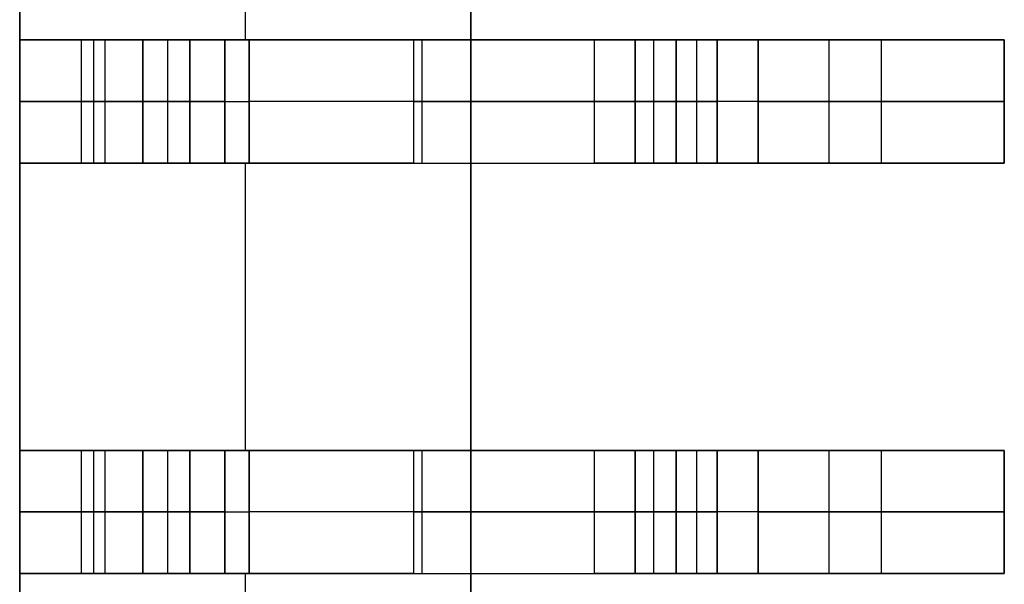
# Model space of a CAD drawing. Extents: x -64 to 57, y 4 to 161.
# Tile 287 of 342: x 12.721 to 13.921, y 146.504 to 147.191. Entities that reach past the tile are written whole.
import ezdxf

# ---------------------------------------------------------------- set-up
doc = ezdxf.new("R2010")
doc.units = 0
doc.layers.add('DEFAULT', color=7, linetype='CONTINUOUS')

msp = doc.modelspace()

# ---------------------------------------------------------------- linework, layer by layer
at = {"layer": 'DEFAULT', "color": 254}
for p, q in [((13.271, 128.8919, 41.6166), (13.271, 150.7919, 41.6166)), ((13.271, 128.8919, 41.6166), (13.271, 150.7919, 41.6166)), ((13.271, 129.9569, 41.1166), (13.271, 149.7269, 41.1166)), ((13.271, 149.7269, 41.1166), (13.271, 129.9569, 41.1166)), ((12.721, 149.5169, 37.6366), (12.721, 130.1669, 37.6366)), ((12.721, 149.5169, 39.3766), (12.721, 130.1669, 39.3766)), ((12.721, 130.1669, 37.6366), (12.721, 149.5169, 37.6366)), ((12.721, 147.1669, 41.1166), (12.721, 147.5169, 41.1166)), ((12.721, 147.5169, 41.1166), (12.721, 147.1669, 41.1166)), ((12.996, 147.5169, 41.1166), (12.996, 147.1669, 41.1166)), ((12.721, 147.1669, 40.7397), (12.721, 147.0169, 40.7397)), ((12.721, 147.1669, 38.0166), (12.721, 147.0169, 38.0166)), ((12.9284, 147.1669, 38.0166), (12.721, 147.1669, 38.0166)), ((12.721, 147.0169, 38.5166), (12.721, 147.1669, 38.5166)), ((12.721, 147.1669, 38.5166), (12.871, 147.1669, 38.5166)), ((12.721, 147.0169, 39.3866), (12.721, 147.1669, 39.3866)), ((12.721, 147.1669, 39.3866), (12.901, 147.1669, 39.3866)), ((12.721, 147.1669, 38.5166), (12.721, 147.1669, 38.0166)), ((12.871, 147.1669, 38.5166), (12.721, 147.1669, 38.5166)), ((12.721, 147.1669, 39.3866), (12.901, 147.1669, 39.3866)), ((12.721, 147.1669, 40.0666), (12.721, 147.1669, 39.3866)), ((12.721, 147.1669, 41.1166), (12.721, 147.1669, 40.7397)), ((13.201, 147.1669, 41.1166), (12.721, 147.1669, 41.1166)), ((12.721, 147.1669, 38.0166), (12.9284, 147.1669, 38.0166)), ((12.721, 147.0169, 40.0666), (12.721, 147.1669, 40.0666)), ((12.721, 147.1669, 39.3866), (12.721, 147.1669, 40.0666)), ((12.721, 147.0169, 39.3866), (12.721, 147.1669, 39.3866)), ((12.721, 147.1669, 40.0666), (12.721, 147.0169, 40.0666)), ((12.721, 147.1669, 38.0166), (12.721, 147.1669, 38.5166)), ((12.721, 147.0169, 38.0166), (12.721, 147.1669, 38.0166)), ((12.721, 147.1669, 38.5166), (12.721, 147.0169, 38.5166)), ((12.721, 147.1669, 40.7397), (12.721, 147.1669, 41.1166)), ((12.721, 147.0169, 40.7397), (12.721, 147.1669, 40.7397)), ((12.721, 147.1669, 41.1166), (13.201, 147.1669, 41.1166)), ((12.796, 147.1669, 38.5166), (12.796, 147.0169, 38.5166)), ((12.811, 147.1669, 39.3866), (12.811, 147.0169, 39.3866)), ((12.8247, 147.1669, 38.0166), (12.8247, 147.0169, 38.0166)), ((12.871, 147.0169, 38.5166), (12.871, 147.1669, 38.5166)), ((12.871, 147.1669, 38.5166), (12.871, 147.0169, 38.5166)), ((12.901, 147.1669, 39.3866), (12.901, 147.0169, 39.3866)), ((12.901, 147.1669, 39.3866), (12.901, 147.0169, 39.3866)), ((12.9284, 147.1669, 38.0166), (12.9284, 147.0169, 38.0166)), ((12.9284, 147.0169, 38.0166), (12.9284, 147.1669, 38.0166)), ((12.9284, 147.1669, 38.0166), (13.0005, 147.1669, 37.9858)), ((12.971, 147.0169, 39.3166), (12.971, 147.1669, 39.3166)), ((12.971, 147.0169, 39.3166), (12.971, 147.1669, 39.3166)), ((12.971, 147.1669, 39.3166), (12.971, 147.1669, 38.6166)), ((12.971, 147.1669, 38.6166), (12.971, 147.0169, 38.6166)), ((12.971, 147.1669, 38.9666), (12.971, 147.0169, 38.9666)), ((12.971, 147.1669, 38.6166), (12.971, 147.0169, 38.6166)), ((12.971, 147.0169, 40.3166), (12.971, 147.1669, 40.3166)), ((12.971, 147.1669, 40.3366), (12.971, 147.0169, 40.3366)), ((12.971, 147.1669, 40.3166), (12.971, 147.1669, 40.3366)), ((12.971, 147.0169, 40.3266), (12.971, 147.1669, 40.3266)), ((12.971, 147.0169, 40.3366), (12.971, 147.1669, 40.3366)), ((12.971, 147.1669, 39.3166), (12.971, 147.1669, 38.6166)), ((12.971, 147.1669, 40.3366), (12.971, 147.1669, 40.3166)), ((12.971, 147.1669, 39.3166), (13.471, 147.1669, 39.3166)), ((12.971, 147.1669, 40.3166), (12.971, 147.0169, 40.3166)), ((13.0005, 147.0169, 37.9858), (13.0005, 147.1669, 37.9858)), ((13.0005, 147.1669, 37.9858), (13.0005, 147.0169, 37.9858)), ((13.4215, 147.1669, 37.5473), (13.0005, 147.1669, 37.9858)), ((13.0005, 147.1669, 37.9858), (13.4215, 147.1669, 37.5473)), ((13.201, 147.1669, 41.1166), (13.201, 147.0169, 41.1166)), ((13.201, 147.1669, 41.1166), (13.201, 147.0169, 41.1166)), ((13.211, 147.1669, 37.7666), (13.211, 147.0169, 37.7666)), ((13.321, 147.1669, 37.652), (13.321, 147.1669, 41.0057)), ((13.4215, 147.0169, 37.5473), (13.4215, 147.1669, 37.5473)), ((13.4215, 147.0169, 37.5473), (13.4215, 147.1669, 37.5473)), ((13.4215, 147.1669, 37.5473), (13.4936, 147.1669, 37.5166)), ((13.471, 147.0169, 39.2966), (13.471, 147.1669, 39.2966)), ((13.471, 147.1669, 39.2966), (13.471, 147.0169, 39.2966)), ((13.471, 147.1669, 39.3966), (13.471, 147.1669, 39.2966)), ((13.471, 147.0169, 39.3966), (13.471, 147.1669, 39.3966)), ((13.471, 147.1669, 39.3466), (13.471, 147.0169, 39.3466)), ((13.471, 147.1669, 39.3966), (13.471, 147.0169, 39.3966)), ((13.471, 147.0169, 39.8466), (13.471, 147.1669, 39.8466)), ((13.471, 147.1669, 39.8466), (13.471, 147.0169, 39.8466)), ((13.471, 147.1669, 39.9466), (13.471, 147.1669, 39.8466)), ((13.471, 147.0169, 39.9466), (13.471, 147.1669, 39.9466)), ((13.471, 147.1669, 39.8966), (13.471, 147.0169, 39.8966)), ((13.471, 147.1669, 39.9466), (13.471, 147.0169, 39.9466)), ((13.471, 147.1669, 39.8466), (13.471, 147.1669, 39.9466)), ((13.471, 147.1669, 39.2966), (13.471, 147.1669, 39.3966)), ((13.4936, 147.1669, 37.5166), (13.4936, 147.0169, 37.5166)), ((13.4936, 147.1669, 37.5166), (13.4936, 147.0169, 37.5166)), ((13.921, 147.1669, 37.5166), (13.4936, 147.1669, 37.5166)), ((13.4936, 147.1669, 37.5166), (13.921, 147.1669, 37.5166)), ((13.521, 147.0169, 39.2466), (13.521, 147.1669, 39.2466)), ((13.521, 147.1669, 39.2466), (13.571, 147.1669, 39.2466)), ((13.521, 147.1669, 39.2466), (13.521, 147.0169, 39.2466)), ((13.521, 147.0169, 39.4466), (13.521, 147.1669, 39.4466)), ((13.521, 147.1669, 39.4466), (13.521, 147.0169, 39.4466)), ((13.521, 147.1669, 39.7966), (13.521, 147.1669, 39.4466)), ((13.521, 147.0169, 39.7966), (13.521, 147.1669, 39.7966)), ((13.521, 147.1669, 39.6216), (13.521, 147.0169, 39.6216)), ((13.521, 147.1669, 39.7966), (13.521, 147.0169, 39.7966)), ((13.521, 147.0169, 39.9966), (13.521, 147.1669, 39.9966)), ((13.521, 147.1669, 39.9966), (13.521, 147.0169, 39.9966)), ((13.571, 147.1669, 39.9966), (13.521, 147.1669, 39.9966)), ((13.521, 147.0169, 40.3466), (13.521, 147.1669, 40.3466)), ((13.521, 147.1669, 40.3466), (13.521, 147.0169, 40.3466)), ((13.521, 147.1669, 40.4766), (13.521, 147.1669, 40.3466)), ((13.521, 147.0169, 40.4766), (13.521, 147.1669, 40.4766)), ((13.521, 147.1669, 40.4116), (13.521, 147.0169, 40.4116)), ((13.521, 147.1669, 40.3466), (13.521, 147.1669, 40.4766)), ((13.521, 147.1669, 39.9966), (13.571, 147.1669, 39.9966)), ((13.521, 147.1669, 39.4466), (13.521, 147.1669, 39.7966)), ((13.571, 147.1669, 39.2466), (13.521, 147.1669, 39.2466)), ((13.521, 147.0169, 40.4766), (13.521, 147.1669, 40.4766)), ((13.546, 147.1669, 39.2466), (13.546, 147.0169, 39.2466)), ((13.546, 147.1669, 39.9966), (13.546, 147.0169, 39.9966)), ((13.571, 147.0169, 37.8666), (13.571, 147.1669, 37.8666)), ((13.571, 147.1669, 37.8666), (13.571, 147.0169, 37.8666)), ((13.571, 147.1669, 39.2466), (13.571, 147.1669, 37.8666)), ((13.571, 147.0169, 39.2466), (13.571, 147.1669, 39.2466)), ((13.571, 147.1669, 38.5566), (13.571, 147.0169, 38.5566)), ((13.571, 147.1669, 39.2466), (13.571, 147.0169, 39.2466)), ((13.571, 147.0169, 39.9966), (13.571, 147.1669, 39.9966)), ((13.571, 147.0169, 40.2966), (13.571, 147.1669, 40.2966)), ((13.571, 147.1669, 39.9966), (13.571, 147.0169, 39.9966)), ((13.571, 147.1669, 40.2966), (13.571, 147.1669, 39.9966)), ((13.571, 147.1669, 40.1466), (13.571, 147.0169, 40.1466)), ((13.571, 147.1669, 40.2966), (13.571, 147.0169, 40.2966)), ((13.571, 147.1669, 39.9966), (13.571, 147.1669, 40.2966)), ((13.571, 147.1669, 37.8666), (13.571, 147.1669, 39.2466)), ((13.621, 147.0169, 37.8166), (13.621, 147.1669, 37.8166)), ((13.621, 147.1669, 37.8166), (13.921, 147.1669, 37.8166)), ((13.621, 147.1669, 37.8166), (13.621, 147.0169, 37.8166)), ((13.921, 147.1669, 37.8166), (13.621, 147.1669, 37.8166)), ((13.7073, 147.1669, 37.5166), (13.7073, 147.0169, 37.5166)), ((13.771, 147.1669, 37.8166), (13.771, 147.0169, 37.8166)), ((13.921, 147.0169, 37.5166), (13.921, 147.1669, 37.5166)), ((13.921, 147.0169, 37.8166), (13.921, 147.1669, 37.8166)), ((13.921, 147.1669, 37.5166), (13.921, 147.0169, 37.5166)), ((13.921, 147.1669, 37.8166), (13.921, 147.1669, 37.5166)), ((13.921, 147.1669, 37.6666), (13.921, 147.0169, 37.6666)), ((13.921, 147.1669, 37.8166), (13.921, 147.0169, 37.8166)), ((13.921, 147.1669, 37.5166), (13.921, 147.1669, 37.8166)), ((12.9284, 147.0919, 38.0166), (12.721, 147.0919, 38.0166)), ((12.721, 147.0919, 38.5166), (12.871, 147.0919, 38.5166)), ((12.721, 147.0919, 39.3866), (12.901, 147.0919, 39.3866)), ((12.971, 147.0919, 39.3166), (12.971, 147.0919, 38.6166)), ((12.971, 147.0919, 40.3166), (12.971, 147.0919, 40.3366)), ((13.4215, 147.0919, 37.5473), (13.0005, 147.0919, 37.9858)), ((13.471, 147.0919, 39.2966), (13.471, 147.0919, 39.3966)), ((13.471, 147.0919, 39.8466), (13.471, 147.0919, 39.9466)), ((13.921, 147.0919, 37.5166), (13.4936, 147.0919, 37.5166)), ((13.521, 147.0919, 39.2466), (13.571, 147.0919, 39.2466)), ((13.521, 147.0919, 39.7966), (13.521, 147.0919, 39.4466)), ((13.571, 147.0919, 39.9966), (13.521, 147.0919, 39.9966)), ((13.521, 147.0919, 40.4766), (13.521, 147.0919, 40.3466)), ((13.571, 147.0919, 39.2466), (13.571, 147.0919, 37.8666)), ((13.571, 147.0919, 39.9966), (13.571, 147.0919, 40.2966)), ((13.621, 147.0919, 37.8166), (13.921, 147.0919, 37.8166)), ((13.921, 147.0919, 37.5166), (13.921, 147.0919, 37.8166)), ((12.871, 147.0169, 38.5166), (12.721, 147.0169, 38.5166)), ((12.721, 147.0169, 38.5166), (12.721, 147.0169, 38.0166)), ((12.721, 147.0169, 38.0166), (12.9284, 147.0169, 38.0166)), ((13.201, 147.0169, 41.1166), (12.721, 147.0169, 41.1166)), ((12.721, 147.0169, 41.1166), (12.721, 147.0169, 40.7397)), ((12.721, 147.0169, 40.0666), (12.721, 147.0169, 39.3866)), ((12.721, 147.0169, 39.3866), (12.901, 147.0169, 39.3866)), ((12.721, 147.0169, 38.0166), (12.9284, 147.0169, 38.0166)), ((12.871, 147.0169, 38.5166), (12.721, 147.0169, 38.5166)), ((12.901, 147.0169, 39.3866), (12.721, 147.0169, 39.3866)), ((12.721, 147.0169, 40.0666), (12.721, 147.0169, 39.3866)), ((12.721, 147.0169, 38.5166), (12.721, 147.0169, 38.0166)), ((12.721, 147.0169, 41.1166), (12.721, 147.0169, 40.7397)), ((12.721, 146.6669, 41.1166), (12.721, 147.0169, 41.1166)), ((12.721, 147.0169, 41.1166), (12.721, 146.6669, 41.1166)), ((13.201, 147.0169, 41.1166), (12.721, 147.0169, 41.1166)), ((12.9284, 147.0169, 38.0166), (13.0005, 147.0169, 37.9858)), ((12.971, 147.0169, 38.6166), (12.971, 147.0169, 39.3166)), ((12.971, 147.0169, 40.3366), (12.971, 147.0169, 40.3166)), ((12.971, 147.0169, 40.3366), (12.971, 147.0169, 40.3166)), ((12.971, 147.0169, 39.3166), (12.971, 147.0169, 38.6166)), ((12.971, 147.0169, 39.3166), (13.471, 147.0169, 39.3166)), ((12.996, 147.0169, 41.1166), (12.996, 146.6669, 41.1166)), ((13.0005, 147.0169, 37.9858), (13.4215, 147.0169, 37.5473)), ((13.0005, 147.0169, 37.9858), (13.4215, 147.0169, 37.5473)), ((13.321, 147.0169, 37.652), (13.321, 147.0169, 41.0057)), ((13.4215, 147.0169, 37.5473), (13.4936, 147.0169, 37.5166)), ((13.471, 147.0169, 39.2966), (13.471, 147.0169, 39.3966)), ((13.471, 147.0169, 39.8466), (13.471, 147.0169, 39.9466)), ((13.471, 147.0169, 39.2966), (13.471, 147.0169, 39.3966)), ((13.471, 147.0169, 39.8466), (13.471, 147.0169, 39.9466)), ((13.4936, 147.0169, 37.5166), (13.921, 147.0169, 37.5166)), ((13.4936, 147.0169, 37.5166), (13.921, 147.0169, 37.5166)), ((13.571, 147.0169, 39.2466), (13.521, 147.0169, 39.2466)), ((13.521, 147.0169, 39.4466), (13.521, 147.0169, 39.7966)), ((13.521, 147.0169, 39.9966), (13.571, 147.0169, 39.9966)), ((13.571, 147.0169, 39.2466), (13.521, 147.0169, 39.2466)), ((13.521, 147.0169, 39.4466), (13.521, 147.0169, 39.7966)), ((13.521, 147.0169, 39.9966), (13.571, 147.0169, 39.9966)), ((13.521, 147.0169, 40.3466), (13.521, 147.0169, 40.4766)), ((13.521, 147.0169, 40.3466), (13.521, 147.0169, 40.4766)), ((13.571, 147.0169, 37.8666), (13.571, 147.0169, 39.2466)), ((13.571, 147.0169, 39.9966), (13.571, 147.0169, 40.2966)), ((13.571, 147.0169, 37.8666), (13.571, 147.0169, 39.2466)), ((13.571, 147.0169, 39.9966), (13.571, 147.0169, 40.2966)), ((13.921, 147.0169, 37.8166), (13.621, 147.0169, 37.8166)), ((13.921, 147.0169, 37.8166), (13.621, 147.0169, 37.8166)), ((13.921, 147.0169, 37.5166), (13.921, 147.0169, 37.8166)), ((13.921, 147.0169, 37.5166), (13.921, 147.0169, 37.8166)), ((12.721, 146.6669, 40.7397), (12.721, 146.5169, 40.7397)), ((12.721, 146.6669, 38.0166), (12.721, 146.5169, 38.0166)), ((12.9284, 146.6669, 38.0166), (12.721, 146.6669, 38.0166)), ((12.721, 146.5169, 38.5166), (12.721, 146.6669, 38.5166)), ((12.721, 146.6669, 38.5166), (12.871, 146.6669, 38.5166)), ((12.721, 146.5169, 39.3866), (12.721, 146.6669, 39.3866)), ((12.721, 146.6669, 39.3866), (12.901, 146.6669, 39.3866)), ((12.721, 146.6669, 38.5166), (12.721, 146.6669, 38.0166)), ((12.871, 146.6669, 38.5166), (12.721, 146.6669, 38.5166)), ((12.721, 146.6669, 39.3866), (12.901, 146.6669, 39.3866)), ((12.721, 146.6669, 40.0666), (12.721, 146.6669, 39.3866)), ((12.721, 146.6669, 41.1166), (12.721, 146.6669, 40.7397)), ((13.201, 146.6669, 41.1166), (12.721, 146.6669, 41.1166)), ((12.721, 146.6669, 38.0166), (12.9284, 146.6669, 38.0166)), ((12.721, 146.5169, 40.0666), (12.721, 146.6669, 40.0666)), ((12.721, 146.6669, 39.3866), (12.721, 146.6669, 40.0666)), ((12.721, 146.5169, 39.3866), (12.721, 146.6669, 39.3866)), ((12.721, 146.6669, 40.0666), (12.721, 146.5169, 40.0666)), ((12.721, 146.6669, 38.0166), (12.721, 146.6669, 38.5166)), ((12.721, 146.5169, 38.0166), (12.721, 146.6669, 38.0166)), ((12.721, 146.6669, 38.5166), (12.721, 146.5169, 38.5166)), ((12.721, 146.6669, 40.7397), (12.721, 146.6669, 41.1166)), ((12.721, 146.5169, 40.7397), (12.721, 146.6669, 40.7397)), ((12.721, 146.6669, 41.1166), (13.201, 146.6669, 41.1166)), ((12.796, 146.6669, 38.5166), (12.796, 146.5169, 38.5166)), ((12.811, 146.6669, 39.3866), (12.811, 146.5169, 39.3866)), ((12.8247, 146.6669, 38.0166), (12.8247, 146.5169, 38.0166)), ((12.871, 146.5169, 38.5166), (12.871, 146.6669, 38.5166)), ((12.871, 146.6669, 38.5166), (12.871, 146.5169, 38.5166)), ((12.901, 146.6669, 39.3866), (12.901, 146.5169, 39.3866)), ((12.901, 146.6669, 39.3866), (12.901, 146.5169, 39.3866)), ((12.9284, 146.6669, 38.0166), (12.9284, 146.5169, 38.0166)), ((12.9284, 146.5169, 38.0166), (12.9284, 146.6669, 38.0166)), ((12.9284, 146.6669, 38.0166), (13.0005, 146.6669, 37.9858)), ((12.971, 146.5169, 39.3166), (12.971, 146.6669, 39.3166)), ((12.971, 146.5169, 39.3166), (12.971, 146.6669, 39.3166)), ((12.971, 146.6669, 39.3166), (12.971, 146.6669, 38.6166)), ((12.971, 146.6669, 38.6166), (12.971, 146.5169, 38.6166)), ((12.971, 146.6669, 38.9666), (12.971, 146.5169, 38.9666)), ((12.971, 146.6669, 38.6166), (12.971, 146.5169, 38.6166)), ((12.971, 146.5169, 40.3166), (12.971, 146.6669, 40.3166)), ((12.971, 146.6669, 40.3366), (12.971, 146.5169, 40.3366)), ((12.971, 146.6669, 40.3166), (12.971, 146.6669, 40.3366)), ((12.971, 146.5169, 40.3266), (12.971, 146.6669, 40.3266)), ((12.971, 146.5169, 40.3366), (12.971, 146.6669, 40.3366)), ((12.971, 146.6669, 39.3166), (12.971, 146.6669, 38.6166)), ((12.971, 146.6669, 40.3366), (12.971, 146.6669, 40.3166)), ((12.971, 146.6669, 39.3166), (13.471, 146.6669, 39.3166)), ((12.971, 146.6669, 40.3166), (12.971, 146.5169, 40.3166)), ((13.0005, 146.5169, 37.9858), (13.0005, 146.6669, 37.9858)), ((13.0005, 146.6669, 37.9858), (13.0005, 146.5169, 37.9858)), ((13.4215, 146.6669, 37.5473), (13.0005, 146.6669, 37.9858)), ((13.0005, 146.6669, 37.9858), (13.4215, 146.6669, 37.5473)), ((13.201, 146.6669, 41.1166), (13.201, 146.5169, 41.1166)), ((13.201, 146.6669, 41.1166), (13.201, 146.5169, 41.1166)), ((13.211, 146.6669, 37.7666), (13.211, 146.5169, 37.7666)), ((13.321, 146.6669, 37.652), (13.321, 146.6669, 41.0057)), ((13.4215, 146.5169, 37.5473), (13.4215, 146.6669, 37.5473)), ((13.4215, 146.5169, 37.5473), (13.4215, 146.6669, 37.5473)), ((13.4215, 146.6669, 37.5473), (13.4936, 146.6669, 37.5166)), ((13.471, 146.5169, 39.2966), (13.471, 146.6669, 39.2966)), ((13.471, 146.6669, 39.2966), (13.471, 146.5169, 39.2966)), ((13.471, 146.6669, 39.3966), (13.471, 146.6669, 39.2966)), ((13.471, 146.5169, 39.3966), (13.471, 146.6669, 39.3966)), ((13.471, 146.6669, 39.3466), (13.471, 146.5169, 39.3466)), ((13.471, 146.6669, 39.3966), (13.471, 146.5169, 39.3966)), ((13.471, 146.5169, 39.8466), (13.471, 146.6669, 39.8466)), ((13.471, 146.6669, 39.8466), (13.471, 146.5169, 39.8466)), ((13.471, 146.6669, 39.9466), (13.471, 146.6669, 39.8466)), ((13.471, 146.5169, 39.9466), (13.471, 146.6669, 39.9466)), ((13.471, 146.6669, 39.8966), (13.471, 146.5169, 39.8966)), ((13.471, 146.6669, 39.9466), (13.471, 146.5169, 39.9466)), ((13.471, 146.6669, 39.8466), (13.471, 146.6669, 39.9466)), ((13.471, 146.6669, 39.2966), (13.471, 146.6669, 39.3966)), ((13.4936, 146.6669, 37.5166), (13.4936, 146.5169, 37.5166)), ((13.4936, 146.6669, 37.5166), (13.4936, 146.5169, 37.5166)), ((13.921, 146.6669, 37.5166), (13.4936, 146.6669, 37.5166)), ((13.4936, 146.6669, 37.5166), (13.921, 146.6669, 37.5166)), ((13.521, 146.5169, 39.2466), (13.521, 146.6669, 39.2466)), ((13.521, 146.6669, 39.2466), (13.571, 146.6669, 39.2466)), ((13.521, 146.6669, 39.2466), (13.521, 146.5169, 39.2466)), ((13.521, 146.5169, 39.4466), (13.521, 146.6669, 39.4466)), ((13.521, 146.6669, 39.4466), (13.521, 146.5169, 39.4466)), ((13.521, 146.6669, 39.7966), (13.521, 146.6669, 39.4466)), ((13.521, 146.5169, 39.7966), (13.521, 146.6669, 39.7966)), ((13.521, 146.6669, 39.6216), (13.521, 146.5169, 39.6216)), ((13.521, 146.6669, 39.7966), (13.521, 146.5169, 39.7966)), ((13.521, 146.5169, 39.9966), (13.521, 146.6669, 39.9966)), ((13.521, 146.6669, 39.9966), (13.521, 146.5169, 39.9966)), ((13.571, 146.6669, 39.9966), (13.521, 146.6669, 39.9966)), ((13.521, 146.5169, 40.3466), (13.521, 146.6669, 40.3466)), ((13.521, 146.6669, 40.3466), (13.521, 146.5169, 40.3466)), ((13.521, 146.6669, 40.4766), (13.521, 146.6669, 40.3466)), ((13.521, 146.5169, 40.4766), (13.521, 146.6669, 40.4766)), ((13.521, 146.6669, 40.4116), (13.521, 146.5169, 40.4116)), ((13.521, 146.6669, 40.3466), (13.521, 146.6669, 40.4766)), ((13.521, 146.6669, 39.9966), (13.571, 146.6669, 39.9966)), ((13.521, 146.6669, 39.4466), (13.521, 146.6669, 39.7966)), ((13.571, 146.6669, 39.2466), (13.521, 146.6669, 39.2466)), ((13.521, 146.5169, 40.4766), (13.521, 146.6669, 40.4766)), ((13.546, 146.6669, 39.2466), (13.546, 146.5169, 39.2466)), ((13.546, 146.6669, 39.9966), (13.546, 146.5169, 39.9966)), ((13.571, 146.5169, 37.8666), (13.571, 146.6669, 37.8666)), ((13.571, 146.6669, 37.8666), (13.571, 146.5169, 37.8666)), ((13.571, 146.6669, 39.2466), (13.571, 146.6669, 37.8666)), ((13.571, 146.5169, 39.2466), (13.571, 146.6669, 39.2466)), ((13.571, 146.6669, 38.5566), (13.571, 146.5169, 38.5566)), ((13.571, 146.6669, 39.2466), (13.571, 146.5169, 39.2466)), ((13.571, 146.5169, 39.9966), (13.571, 146.6669, 39.9966)), ((13.571, 146.5169, 40.2966), (13.571, 146.6669, 40.2966)), ((13.571, 146.6669, 39.9966), (13.571, 146.5169, 39.9966)), ((13.571, 146.6669, 40.2966), (13.571, 146.6669, 39.9966)), ((13.571, 146.6669, 40.1466), (13.571, 146.5169, 40.1466)), ((13.571, 146.6669, 40.2966), (13.571, 146.5169, 40.2966)), ((13.571, 146.6669, 39.9966), (13.571, 146.6669, 40.2966)), ((13.571, 146.6669, 37.8666), (13.571, 146.6669, 39.2466)), ((13.621, 146.5169, 37.8166), (13.621, 146.6669, 37.8166)), ((13.621, 146.6669, 37.8166), (13.921, 146.6669, 37.8166)), ((13.621, 146.6669, 37.8166), (13.621, 146.5169, 37.8166)), ((13.921, 146.6669, 37.8166), (13.621, 146.6669, 37.8166)), ((13.7073, 146.6669, 37.5166), (13.7073, 146.5169, 37.5166)), ((13.771, 146.6669, 37.8166), (13.771, 146.5169, 37.8166)), ((13.921, 146.5169, 37.5166), (13.921, 146.6669, 37.5166)), ((13.921, 146.5169, 37.8166), (13.921, 146.6669, 37.8166)), ((13.921, 146.6669, 37.5166), (13.921, 146.5169, 37.5166)), ((13.921, 146.6669, 37.8166), (13.921, 146.6669, 37.5166)), ((13.921, 146.6669, 37.6666), (13.921, 146.5169, 37.6666)), ((13.921, 146.6669, 37.8166), (13.921, 146.5169, 37.8166)), ((13.921, 146.6669, 37.5166), (13.921, 146.6669, 37.8166)), ((12.9284, 146.5919, 38.0166), (12.721, 146.5919, 38.0166)), ((12.721, 146.5919, 38.5166), (12.871, 146.5919, 38.5166)), ((12.721, 146.5919, 39.3866), (12.901, 146.5919, 39.3866)), ((12.971, 146.5919, 39.3166), (12.971, 146.5919, 38.6166)), ((12.971, 146.5919, 40.3166), (12.971, 146.5919, 40.3366)), ((13.4215, 146.5919, 37.5473), (13.0005, 146.5919, 37.9858)), ((13.471, 146.5919, 39.2966), (13.471, 146.5919, 39.3966)), ((13.471, 146.5919, 39.8466), (13.471, 146.5919, 39.9466)), ((13.921, 146.5919, 37.5166), (13.4936, 146.5919, 37.5166)), ((13.521, 146.5919, 39.2466), (13.571, 146.5919, 39.2466)), ((13.521, 146.5919, 39.7966), (13.521, 146.5919, 39.4466)), ((13.571, 146.5919, 39.9966), (13.521, 146.5919, 39.9966)), ((13.521, 146.5919, 40.4766), (13.521, 146.5919, 40.3466)), ((13.571, 146.5919, 39.2466), (13.571, 146.5919, 37.8666)), ((13.571, 146.5919, 39.9966), (13.571, 146.5919, 40.2966)), ((13.621, 146.5919, 37.8166), (13.921, 146.5919, 37.8166)), ((13.921, 146.5919, 37.5166), (13.921, 146.5919, 37.8166)), ((12.871, 146.5169, 38.5166), (12.721, 146.5169, 38.5166)), ((12.721, 146.5169, 38.5166), (12.721, 146.5169, 38.0166)), ((12.721, 146.5169, 38.0166), (12.9284, 146.5169, 38.0166)), ((13.201, 146.5169, 41.1166), (12.721, 146.5169, 41.1166)), ((12.721, 146.5169, 41.1166), (12.721, 146.5169, 40.7397)), ((12.721, 146.5169, 40.0666), (12.721, 146.5169, 39.3866)), ((12.721, 146.5169, 39.3866), (12.901, 146.5169, 39.3866)), ((12.721, 146.5169, 38.0166), (12.9284, 146.5169, 38.0166)), ((12.871, 146.5169, 38.5166), (12.721, 146.5169, 38.5166)), ((12.901, 146.5169, 39.3866), (12.721, 146.5169, 39.3866)), ((12.721, 146.5169, 40.0666), (12.721, 146.5169, 39.3866)), ((12.721, 146.5169, 38.5166), (12.721, 146.5169, 38.0166)), ((12.721, 146.5169, 41.1166), (12.721, 146.5169, 40.7397)), ((12.721, 146.1669, 41.1166), (12.721, 146.5169, 41.1166)), ((12.721, 146.5169, 41.1166), (12.721, 146.1669, 41.1166)), ((13.201, 146.5169, 41.1166), (12.721, 146.5169, 41.1166)), ((12.9284, 146.5169, 38.0166), (13.0005, 146.5169, 37.9858)), ((12.971, 146.5169, 38.6166), (12.971, 146.5169, 39.3166)), ((12.971, 146.5169, 40.3366), (12.971, 146.5169, 40.3166)), ((12.971, 146.5169, 40.3366), (12.971, 146.5169, 40.3166)), ((12.971, 146.5169, 39.3166), (12.971, 146.5169, 38.6166)), ((12.971, 146.5169, 39.3166), (13.471, 146.5169, 39.3166)), ((12.996, 146.5169, 41.1166), (12.996, 146.1669, 41.1166)), ((13.0005, 146.5169, 37.9858), (13.4215, 146.5169, 37.5473)), ((13.0005, 146.5169, 37.9858), (13.4215, 146.5169, 37.5473)), ((13.321, 146.5169, 37.652), (13.321, 146.5169, 41.0057)), ((13.4215, 146.5169, 37.5473), (13.4936, 146.5169, 37.5166)), ((13.471, 146.5169, 39.2966), (13.471, 146.5169, 39.3966)), ((13.471, 146.5169, 39.8466), (13.471, 146.5169, 39.9466)), ((13.471, 146.5169, 39.2966), (13.471, 146.5169, 39.3966)), ((13.471, 146.5169, 39.8466), (13.471, 146.5169, 39.9466)), ((13.4936, 146.5169, 37.5166), (13.921, 146.5169, 37.5166)), ((13.4936, 146.5169, 37.5166), (13.921, 146.5169, 37.5166)), ((13.571, 146.5169, 39.2466), (13.521, 146.5169, 39.2466)), ((13.521, 146.5169, 39.4466), (13.521, 146.5169, 39.7966)), ((13.521, 146.5169, 39.9966), (13.571, 146.5169, 39.9966)), ((13.571, 146.5169, 39.2466), (13.521, 146.5169, 39.2466)), ((13.521, 146.5169, 39.4466), (13.521, 146.5169, 39.7966)), ((13.521, 146.5169, 39.9966), (13.571, 146.5169, 39.9966)), ((13.521, 146.5169, 40.3466), (13.521, 146.5169, 40.4766)), ((13.521, 146.5169, 40.3466), (13.521, 146.5169, 40.4766)), ((13.571, 146.5169, 37.8666), (13.571, 146.5169, 39.2466)), ((13.571, 146.5169, 39.9966), (13.571, 146.5169, 40.2966)), ((13.571, 146.5169, 37.8666), (13.571, 146.5169, 39.2466)), ((13.571, 146.5169, 39.9966), (13.571, 146.5169, 40.2966)), ((13.921, 146.5169, 37.8166), (13.621, 146.5169, 37.8166)), ((13.921, 146.5169, 37.8166), (13.621, 146.5169, 37.8166)), ((13.921, 146.5169, 37.5166), (13.921, 146.5169, 37.8166)), ((13.921, 146.5169, 37.5166), (13.921, 146.5169, 37.8166))]:
    msp.add_line(p, q, dxfattribs=at)
at = {"layer": 'DEFAULT', "color": 254, "extrusion": (-1.19249e-08, 1, -9.86076e-32)}
for centre, radius, start, end in [((-12.521, 40.3366, 147.1669), 0.45, 116.3878, 180), ((-12.9284, 37.9166, 147.1669), 0.1, 90, 136.1691), ((-12.721, 40.4766, 147.1669), 0.8, 126.8699, 180), ((-13.4936, 37.6166, 147.1669), 0.1, 270, 316.1691), ((-13.571, 40.3466, 147.1669), 0.05, 270, 360), ((-13.621, 37.8666, 147.1669), 0.05, 270, 360), ((-12.521, 40.3366, 147.0169), 0.45, 116.3878, 180), ((-12.721, 40.3166, 147.0169), 0.25, 180, 270), ((-12.871, 38.6166, 147.0169), 0.1, 180, 270), ((-12.901, 39.3166, 147.0169), 0.07, 90, 180), ((-12.721, 40.4766, 147.0169), 0.8, 126.8699, 180), ((-13.521, 39.2966, 147.0169), 0.05, 270, 360), ((-13.521, 39.3966, 147.0169), 0.05, 360, 90), ((-13.521, 39.8466, 147.0169), 0.05, 270, 360), ((-13.521, 39.9466, 147.0169), 0.05, 360, 90), ((-12.521, 40.3366, 146.6669), 0.45, 116.3878, 180), ((-12.9284, 37.9166, 146.6669), 0.1, 90, 136.1691), ((-13.4936, 37.6166, 146.6669), 0.1, 270, 316.1691), ((-13.571, 40.3466, 146.6669), 0.05, 270, 360), ((-13.621, 37.8666, 146.6669), 0.05, 270, 360), ((-12.521, 40.3366, 146.5169), 0.45, 116.3878, 180), ((-12.721, 40.3166, 146.5169), 0.25, 180, 270), ((-12.871, 38.6166, 146.5169), 0.1, 180, 270), ((-12.901, 39.3166, 146.5169), 0.07, 90, 180), ((-12.9284, 37.9166, 146.5169), 0.1, 90, 136.1691), ((-12.721, 40.4766, 146.5169), 0.8, 126.8699, 180), ((-13.4936, 37.6166, 146.5169), 0.1, 270, 316.1691), ((-13.521, 39.2966, 146.5169), 0.05, 270, 360), ((-13.521, 39.3966, 146.5169), 0.05, 360, 90), ((-13.521, 39.8466, 146.5169), 0.05, 270, 360), ((-13.521, 39.9466, 146.5169), 0.05, 360, 90), ((-13.571, 40.3466, 146.5169), 0.05, 270, 360), ((-13.621, 37.8666, 146.5169), 0.05, 270, 360)]:
    msp.add_arc(centre, radius, start, end, dxfattribs=at)
at = {"layer": 'DEFAULT', "color": 254, "extrusion": (-1.19252e-08, 1, 3.16624e-13)}
for centre in [(-12.721, 40.3166, 147.1669), (-12.721, 40.3166, 146.6669)]:
    msp.add_arc(centre, 0.25, 180, 270, dxfattribs=at)
at = {"layer": 'DEFAULT', "color": 254, "extrusion": (-1.19247e-08, 1, 6.7411e-14)}
for centre in [(-12.521, 40.3366, 147.1669), (-12.521, 40.3366, 146.6669)]:
    msp.add_arc(centre, 0.45, 116.3878, 180, dxfattribs=at)
at = {"layer": 'DEFAULT', "color": 254, "extrusion": (-1.19249e-08, 1, 3.55271e-15)}
msp.add_arc((-12.721, 40.3166, 147.1669), 0.25, 180, 270, dxfattribs=at)
at = {"layer": 'DEFAULT', "color": 254, "extrusion": (-1.19249e-08, 1, 8.88178e-15)}
msp.add_arc((-12.871, 38.6166, 147.1669), 0.1, 180, 270, dxfattribs=at)
at = {"layer": 'DEFAULT', "color": 254, "extrusion": (-1.19255e-08, 1, 6.31283e-13)}
for centre in [(-12.871, 38.6166, 147.1669), (-12.871, 38.6166, 146.6669)]:
    msp.add_arc(centre, 0.1, 180, 270, dxfattribs=at)
at = {"layer": 'DEFAULT', "color": 254, "extrusion": (-1.19249e-08, 1, -1.26883e-14)}
msp.add_arc((-12.901, 39.3166, 147.1669), 0.07, 90, 180, dxfattribs=at)
at = {"layer": 'DEFAULT', "color": 254, "extrusion": (-1.19255e-08, 1, -9.62071e-13)}
for centre in [(-12.901, 39.3166, 147.1669), (-12.901, 39.3166, 146.6669)]:
    msp.add_arc(centre, 0.07, 90, 180, dxfattribs=at)
at = {"layer": 'DEFAULT', "color": 254, "extrusion": (-1.19244e-08, 1, 2.54548e-13)}
for centre in [(-12.721, 40.4766, 147.1669), (-12.721, 40.4766, 147.0169)]:
    msp.add_arc(centre, 0.8, 126.8699, 180, dxfattribs=at)
at = {"layer": 'DEFAULT', "color": 254, "extrusion": (-1.19249e-08, 1, 1.77636e-14)}
for centre, start, end in [((-13.521, 39.2966, 147.1669), 270, 360), ((-13.521, 39.8466, 147.1669), 270, 360), ((-13.621, 37.8666, 147.0169), 270, 360), ((-13.521, 39.3966, 146.6669), 360, 90), ((-13.521, 39.9466, 146.6669), 360, 90)]:
    msp.add_arc(centre, 0.05, start, end, dxfattribs=at)
at = {"layer": 'DEFAULT', "color": 254, "extrusion": (-1.19249e-08, 1, -1.77636e-14)}
for centre, start, end in [((-13.521, 39.3966, 147.1669), 360, 90), ((-13.521, 39.9466, 147.1669), 360, 90), ((-13.521, 39.8466, 146.6669), 270, 360)]:
    msp.add_arc(centre, 0.05, start, end, dxfattribs=at)
at = {"layer": 'DEFAULT', "color": 254, "extrusion": (-1.19246e-08, 1, -5.40067e-13)}
for centre in [(-13.521, 39.9466, 147.1669), (-13.521, 39.3966, 147.1669), (-13.521, 39.3966, 147.0169), (-13.521, 39.9466, 147.0169), (-13.521, 39.9466, 146.6669), (-13.521, 39.3966, 146.6669), (-13.521, 39.3966, 146.5169), (-13.521, 39.9466, 146.5169)]:
    msp.add_arc(centre, 0.05, 360, 90, dxfattribs=at)
at = {"layer": 'DEFAULT', "color": 254, "extrusion": (-1.19246e-08, 1, 5.39024e-13)}
for centre in [(-13.521, 39.8466, 147.1669), (-13.521, 39.2966, 147.1669), (-13.621, 37.8666, 147.1669), (-13.521, 39.2966, 147.0169), (-13.521, 39.8466, 147.0169), (-13.621, 37.8666, 147.0169), (-13.521, 39.8466, 146.6669), (-13.521, 39.2966, 146.6669), (-13.621, 37.8666, 146.6669), (-13.521, 39.2966, 146.5169), (-13.521, 39.8466, 146.5169), (-13.621, 37.8666, 146.5169)]:
    msp.add_arc(centre, 0.05, 270, 360, dxfattribs=at)
at = {"layer": 'DEFAULT', "color": 254, "extrusion": (-1.19237e-08, 1, 9.40968e-13)}
for centre in [(-13.571, 40.3466, 147.1669), (-13.571, 40.3466, 147.0169), (-13.571, 40.3466, 146.6669), (-13.571, 40.3466, 146.5169)]:
    msp.add_arc(centre, 0.05, 270, 360, dxfattribs=at)
at = {"layer": 'DEFAULT', "color": 254, "extrusion": (-1.19249e-08, 1, 0)}
for centre, radius, start, end in [((-12.521, 40.3366, 147.0919), 0.45, 116.3878, 180), ((-12.721, 40.3166, 147.0919), 0.25, 180, 270), ((-12.871, 38.6166, 147.0919), 0.1, 180, 270), ((-12.901, 39.3166, 147.0919), 0.07, 90, 180), ((-12.9284, 37.9166, 147.0919), 0.1, 90, 136.1691), ((-12.721, 40.4766, 147.0919), 0.8, 126.8699, 180), ((-13.4936, 37.6166, 147.0919), 0.1, 270, 316.1691), ((-13.521, 39.2966, 147.0919), 0.05, 270, 360), ((-13.521, 39.3966, 147.0919), 0.05, 360, 90), ((-13.521, 39.8466, 147.0919), 0.05, 270, 360), ((-13.521, 39.9466, 147.0919), 0.05, 360, 90), ((-13.571, 40.3466, 147.0919), 0.05, 270, 360), ((-13.621, 37.8666, 147.0919), 0.05, 270, 360), ((-12.521, 40.3366, 146.5919), 0.45, 116.3878, 180), ((-12.721, 40.3166, 146.5919), 0.25, 180, 270), ((-12.871, 38.6166, 146.5919), 0.1, 180, 270), ((-12.901, 39.3166, 146.5919), 0.07, 90, 180), ((-12.9284, 37.9166, 146.5919), 0.1, 90, 136.1691), ((-12.721, 40.4766, 146.5919), 0.8, 126.8699, 180), ((-13.4936, 37.6166, 146.5919), 0.1, 270, 316.1691), ((-13.521, 39.2966, 146.5919), 0.05, 270, 360), ((-13.521, 39.3966, 146.5919), 0.05, 360, 90), ((-13.521, 39.8466, 146.5919), 0.05, 270, 360), ((-13.521, 39.9466, 146.5919), 0.05, 360, 90), ((-13.571, 40.3466, 146.5919), 0.05, 270, 360), ((-13.621, 37.8666, 146.5919), 0.05, 270, 360)]:
    msp.add_arc(centre, radius, start, end, dxfattribs=at)
at = {"layer": 'DEFAULT', "color": 254, "extrusion": (-1.19249e-08, 1, 7.49279e-15)}
for centre in [(-12.521, 40.3366, 147.0169), (-12.521, 40.3366, 146.5169)]:
    msp.add_arc(centre, 0.45, 116.3878, 180, dxfattribs=at)
at = {"layer": 'DEFAULT', "color": 254, "extrusion": (-1.19251e-08, 1, 1.22549e-13)}
for centre in [(-12.721, 40.3166, 147.0169), (-12.721, 40.3166, 146.5169)]:
    msp.add_arc(centre, 0.25, 180, 270, dxfattribs=at)
at = {"layer": 'DEFAULT', "color": 254, "extrusion": (-1.19248e-08, 1, -5.48777e-14)}
for centre in [(-12.871, 38.6166, 147.0169), (-12.871, 38.6166, 146.5169)]:
    msp.add_arc(centre, 0.1, 180, 270, dxfattribs=at)
at = {"layer": 'DEFAULT', "color": 254, "extrusion": (-1.19252e-08, 1, -2.68944e-13)}
for centre in [(-12.901, 39.3166, 147.0169), (-12.901, 39.3166, 146.5169)]:
    msp.add_arc(centre, 0.07, 90, 180, dxfattribs=at)
at = {"layer": 'DEFAULT', "color": 254, "extrusion": (-1.19249e-08, 1, -5.32907e-14)}
msp.add_arc((-12.9284, 37.9166, 147.0169), 0.1, 90, 136.1691, dxfattribs=at)
at = {"layer": 'DEFAULT', "color": 254, "extrusion": (-1.19249e-08, 1, 6.21725e-14)}
msp.add_arc((-13.4936, 37.6166, 147.0169), 0.1, 270, 316.1691, dxfattribs=at)
at = {"layer": 'DEFAULT', "color": 254, "extrusion": (-1.19248e-08, 1, 1.77636e-14)}
msp.add_arc((-13.571, 40.3466, 147.0169), 0.05, 270, 360, dxfattribs=at)
at = {"layer": 'DEFAULT', "color": 254, "extrusion": (-1.19249e-08, 1, -3.55271e-15)}
msp.add_arc((-12.721, 40.3166, 146.6669), 0.25, 180, 270, dxfattribs=at)
at = {"layer": 'DEFAULT', "color": 254, "extrusion": (-1.19249e-08, 1, -8.88178e-15)}
msp.add_arc((-12.871, 38.6166, 146.6669), 0.1, 180, 270, dxfattribs=at)
at = {"layer": 'DEFAULT', "color": 254, "extrusion": (-1.19249e-08, 1, 1.26883e-14)}
msp.add_arc((-12.901, 39.3166, 146.6669), 0.07, 90, 180, dxfattribs=at)
at = {"layer": 'DEFAULT', "color": 254, "extrusion": (-1.19243e-08, 1, 2.94537e-13)}
msp.add_arc((-12.721, 40.4766, 146.6669), 0.8, 126.8699, 180, dxfattribs=at)
at = {"layer": 'DEFAULT', "color": 254, "extrusion": (-1.19249e-08, 1, -1.45588e-22)}
msp.add_arc((-12.721, 40.4766, 146.6669), 0.8, 126.8699, 180, dxfattribs=at)
at = {"layer": 'DEFAULT', "color": 254, "extrusion": (-1.19249e-08, 1, -3.55271e-14)}
msp.add_arc((-13.521, 39.2966, 146.6669), 0.05, 270, 360, dxfattribs=at)
at = {"layer": 'DEFAULT', "color": 254, "extrusion": (-1.19247e-08, 1, 1.04321e-13)}
msp.add_arc((-12.721, 40.4766, 146.5169), 0.8, 126.8699, 180, dxfattribs=at)

doc.saveas('drawing.dxf')
